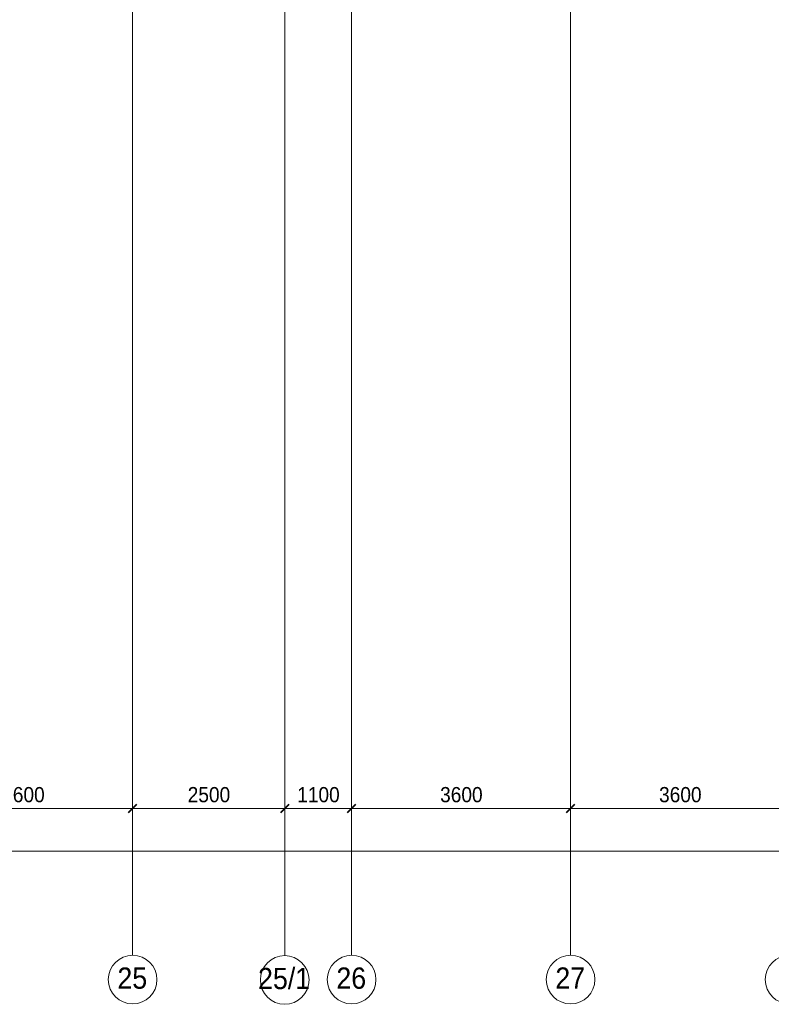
# Model space of a CAD drawing. Header units: millimetres. Extents: x -135639 to 224623, y -383017 to -59102.
# Tile 345 of 494: x 90756 to 103113, y -213323 to -197133. Entities that reach past the tile are written whole.
import ezdxf

# ---------------------------------------------------------------- set-up
doc = ezdxf.new("R2010")
doc.units = ezdxf.units.MM
doc.linetypes.add('Линия сетки', pattern=[25, 20, -2.5, 0, -2.5])
for name, color, linetype, lineweight in [('A-010-D_DIM', 7, 'Continuous', 9), ('A-010-D_DIM-100', 7, 'Continuous', 9), ('Z-030-M_GRID', 7, 'Continuous', 9), ('Z-033_T_GRIDREF', 7, 'Continuous', 20)]:
    doc.layers.add(name, color=color, linetype=linetype, lineweight=lineweight)
doc.styles.add('Arial', font='arial.ttf', dxfattribs={"width": 0.9, "height": 700})
doc.styles.add('Arial_3', font='arial.ttf', dxfattribs={"width": 0.9, "height": 500})
doc.dimstyles.new('Основной_2_5_мм', dxfattribs={"dimscale": 304.8, "dimtxt": 510.1297, "dimasz": 0.927822, "dimexe": 0.984252, "dimexo": 0.984252, "dimgap": 0.19685, "dimtad": 1, "dimdec": 0, "dimdsep": 46, "dimtxsty": 'Arial_3', "dimblk1": 'OBLIQUE', "dimblk2": 'OBLIQUE', "dimsah": 1, "dimcen": 0.09, "dimdle": 0.984252, "dimazin": 2, "dimtfac": 1, "dimtdec": 4, "dimtix": 1, "dimtmove": 0, "dimatfit": 3, "dimfxl": 1, "dimtvp": 1, "dimtolj": 1, "dimtzin": 0, "dimlwd": 20, "dimlwe": 20, "dimarcsym": 2})

# ---------------------------------------------------------------- blocks, each defined once
blk = doc.blocks.new('Ось сетки - Круг_Ø8 мм-6577-B1_-7_650_')
at = {"layer": 'Z-033_T_GRIDREF', "color": 253, "true_color": 0xaaaaaa}
for start, end in [(360, 180), (180, 360)]:
    blk.add_arc((0, 0), 4, start, end, dxfattribs=at)
blk = doc.blocks.new('DIMBLOCK33-B1_-7_650_')
at = {"layer": 'A-010-D_DIM-100', "color": 253, "lineweight": 20, "true_color": 0xaaaaaa, "transparency": 16777216}
for p, q in [((97150, -17283), (97150, -17133)), ((100750, -17283), (100750, -17133)), ((97150, -17283), (100750, -17283)), ((97150, -17283), (97150, -17333)), ((100750, -17283), (100750, -17333))]:
    blk.add_line(p, q, dxfattribs=at)
at = {"layer": 'A-010-D_DIM-100', "color": 253, "lineweight": 40, "true_color": 0xaaaaaa, "transparency": 16777216}
for p, q in [((97150, -17283), (97079, -17354)), ((97150, -17283), (97221, -17213)), ((100750, -17283), (100679, -17354)), ((100750, -17283), (100821, -17213))]:
    blk.add_line(p, q, dxfattribs=at)
at = {"layer": 'A-010-D_DIM-100', "color": 0, "lineweight": 20, "transparency": 16777216, "insert": (98605, -16929), "char_height": 250, "width": 828.76, "attachment_point": 1, "line_spacing_factor": 0.941778, "style": 'Arial_3'}
blk.add_mtext('3600', dxfattribs=at)
blk = doc.blocks.new('_Oblique')
at = {"color": 0, "linetype": 'ByBlock', "lineweight": -2}
blk.add_line((-0.5, -0.5), (0.5, 0.5), dxfattribs=at)
blk = doc.blocks.new('DIMBLOCK34-B1_-7_650_')
at = {"layer": 'A-010-D_DIM-100', "color": 253, "lineweight": 20, "true_color": 0xaaaaaa, "transparency": 16777216}
for p, q in [((100750, -17283), (100750, -17133)), ((103250, -17283), (103250, -17133)), ((100750, -17283), (103250, -17283)), ((100750, -17283), (100750, -17333)), ((103250, -17283), (103250, -17333))]:
    blk.add_line(p, q, dxfattribs=at)
at = {"layer": 'A-010-D_DIM-100', "color": 253, "lineweight": 40, "true_color": 0xaaaaaa, "transparency": 16777216}
for p, q in [((100750, -17283), (100679, -17354)), ((100750, -17283), (100821, -17213)), ((103250, -17283), (103179, -17354)), ((103250, -17283), (103321, -17213))]:
    blk.add_line(p, q, dxfattribs=at)
at = {"layer": 'A-010-D_DIM-100', "color": 0, "lineweight": 20, "transparency": 16777216, "insert": (101655, -16929), "char_height": 250, "width": 828.76, "attachment_point": 1, "line_spacing_factor": 0.941778, "style": 'Arial_3'}
blk.add_mtext('2500', dxfattribs=at)
blk = doc.blocks.new('DIMBLOCK35-B1_-7_650_')
at = {"layer": 'A-010-D_DIM-100', "color": 253, "lineweight": 20, "true_color": 0xaaaaaa, "transparency": 16777216}
for p, q in [((103250, -17283), (103250, -17133)), ((104350, -17283), (104350, -17133)), ((103250, -17283), (104350, -17283)), ((103250, -17283), (103250, -17333)), ((104350, -17283), (104350, -17333))]:
    blk.add_line(p, q, dxfattribs=at)
at = {"layer": 'A-010-D_DIM-100', "color": 253, "lineweight": 40, "true_color": 0xaaaaaa, "transparency": 16777216}
for p, q in [((103250, -17283), (103179, -17354)), ((103250, -17283), (103321, -17213)), ((104350, -17283), (104279, -17354)), ((104350, -17283), (104421, -17213))]:
    blk.add_line(p, q, dxfattribs=at)
at = {"layer": 'A-010-D_DIM-100', "color": 0, "lineweight": 20, "transparency": 16777216, "insert": (103455, -16929), "char_height": 250, "width": 828.76, "attachment_point": 1, "line_spacing_factor": 0.941778, "style": 'Arial_3'}
blk.add_mtext('1100', dxfattribs=at)
blk = doc.blocks.new('DIMBLOCK36-B1_-7_650_')
at = {"layer": 'A-010-D_DIM-100', "color": 253, "lineweight": 20, "true_color": 0xaaaaaa, "transparency": 16777216}
for p, q in [((104350, -17283), (104350, -17133)), ((107950, -17283), (107950, -17133)), ((104350, -17283), (107950, -17283)), ((104350, -17283), (104350, -17333)), ((107950, -17283), (107950, -17333))]:
    blk.add_line(p, q, dxfattribs=at)
at = {"layer": 'A-010-D_DIM-100', "color": 253, "lineweight": 40, "true_color": 0xaaaaaa, "transparency": 16777216}
for p, q in [((104350, -17283), (104279, -17354)), ((104350, -17283), (104421, -17213)), ((107950, -17283), (107879, -17354)), ((107950, -17283), (108021, -17213))]:
    blk.add_line(p, q, dxfattribs=at)
at = {"layer": 'A-010-D_DIM-100', "color": 0, "lineweight": 20, "transparency": 16777216, "insert": (105805, -16929), "char_height": 250, "width": 828.76, "attachment_point": 1, "line_spacing_factor": 0.941778, "style": 'Arial_3'}
blk.add_mtext('3600', dxfattribs=at)
blk = doc.blocks.new('DIMBLOCK37-B1_-7_650_')
at = {"layer": 'A-010-D_DIM-100', "color": 253, "lineweight": 20, "true_color": 0xaaaaaa, "transparency": 16777216}
for p, q in [((107950, -17283), (107950, -17133)), ((111550, -17283), (111550, -17133)), ((107950, -17283), (111550, -17283)), ((107950, -17283), (107950, -17333)), ((111550, -17283), (111550, -17333))]:
    blk.add_line(p, q, dxfattribs=at)
at = {"layer": 'A-010-D_DIM-100', "color": 253, "lineweight": 40, "true_color": 0xaaaaaa, "transparency": 16777216}
for p, q in [((107950, -17283), (107879, -17354)), ((107950, -17283), (108021, -17213)), ((111550, -17283), (111479, -17354)), ((111550, -17283), (111621, -17213))]:
    blk.add_line(p, q, dxfattribs=at)
at = {"layer": 'A-010-D_DIM-100', "color": 0, "lineweight": 20, "transparency": 16777216, "insert": (109405, -16929), "char_height": 250, "width": 828.76, "attachment_point": 1, "line_spacing_factor": 0.941778, "style": 'Arial_3'}
blk.add_mtext('3600', dxfattribs=at)
blk = doc.blocks.new('DIMBLOCK50-B1_-7_650_')
at = {"layer": 'A-010-D_DIM-100', "color": 253, "lineweight": 20, "true_color": 0xaaaaaa, "transparency": 16777216}
for p, q in [((0, -17983), (0, -17833)), ((149350, -17983), (149350, -17833)), ((-150, -17983), (149500, -17983)), ((0, -17983), (0, -18033)), ((149350, -17983), (149350, -18033))]:
    blk.add_line(p, q, dxfattribs=at)
at = {"layer": 'A-010-D_DIM-100', "color": 253, "lineweight": 40, "true_color": 0xaaaaaa, "transparency": 16777216}
for p, q in [((0, -17983), (71, -17913)), ((149350, -17983), (149421, -17913)), ((0, -17983), (-71, -18054)), ((149350, -17983), (149279, -18054))]:
    blk.add_line(p, q, dxfattribs=at)
at = {"layer": 'A-010-D_DIM-100', "color": 0, "lineweight": 20, "transparency": 16777216, "insert": (74157, -17629), "char_height": 250, "width": 1243.15, "attachment_point": 1, "line_spacing_factor": 0.941778, "style": 'Arial_3'}
blk.add_mtext('149350', dxfattribs=at)
blk = doc.blocks.new('-1 эт')
at = {"layer": 'Z-030-M_GRID', "color": 253, "linetype": 'Линия сетки', "true_color": 0xaaaaaa}
for p, q in [((100750, -19695), (100750, 133719.9)), ((103250, -19701.1), (103250, 133719.9)), ((104350, -19694.8), (104350, 133719.9)), ((107950, -19694.5), (107950, 133719.9))]:
    blk.add_line(p, q, dxfattribs=at)
at = {"layer": 'Z-033_T_GRIDREF', "color": 253, "true_color": 0xaaaaaa, "xscale": 99.99999999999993, "yscale": 99.99999999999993, "zscale": 99.99999999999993}
for p in [(100750, -20095), (103250, -20101.1), (104350, -20094.8), (107950, -20094.5), (111550, -20094.3)]:
    blk.add_blockref('Ось сетки - Круг_Ø8 мм-6577-B1_-7_650_', p, dxfattribs=at)
at = {"layer": 'Z-033_T_GRIDREF', "color": 253, "lineweight": 9, "true_color": 0xaaaaaa, "char_height": 350, "attachment_point": 1, "style": 'Arial'}
for s, insert, width in [('25', (100499.4, -19896), 606.076), ('25/1', (102811.8, -19902.1), 1060.633), ('26', (104099.4, -19895.8), 606.076), ('27', (107699.4, -19895.6), 606.076)]:
    blk.add_mtext(s, dxfattribs=dict(at, insert=insert, width=width))
at = {"layer": 'A-010-D_DIM', "color": 253, "lineweight": 20, "true_color": 0xaaaaaa}
for base, p1, p2, override, picture, middle in [((100750, -17283.3), (97150, -17183.3), (100750, -17183.3), {"dimpost": '<>', "dimfxl": 3600}, 'DIMBLOCK33-B1_-7_650_', (98950, -17125.5)), ((103250, -17283.3), (100750, -17183.3), (103250, -17183.3), {"dimpost": '<>', "dimfxl": 2500}, 'DIMBLOCK34-B1_-7_650_', (102000, -17125.6)), ((104350, -17283.3), (103250, -17183.3), (104350, -17183.3), {"dimpost": '<>', "dimfxl": 1100}, 'DIMBLOCK35-B1_-7_650_', (103800, -17125.6)), ((107950, -17283.3), (104350, -17183.3), (107950, -17183.3), {"dimpost": '<>', "dimfxl": 3600}, 'DIMBLOCK36-B1_-7_650_', (106150, -17125.5)), ((111550, -17283.3), (107950, -17183.3), (111550, -17183.3), {"dimpost": '<>', "dimfxl": 3600}, 'DIMBLOCK37-B1_-7_650_', (109750, -17125.5)), ((149350, -17983.3), (0, -17883.3), (149350, -17883.3), {"dimpost": '<>', "dimfxl": 149350}, 'DIMBLOCK50-B1_-7_650_', (74675, -17825.5))]:
    dim = blk.add_linear_dim(base=base, p1=p1, p2=p2, dimstyle='Основной_2_5_мм', override=override, dxfattribs=at)
    dim.commit()
    dim.dimension.update_dxf_attribs({"geometry": picture, "text_midpoint": middle})

msp = doc.modelspace()

# ---------------------------------------------------------------- block references
msp.add_blockref('-1 эт', (-8137, -192821))

doc.saveas('drawing.dxf')
